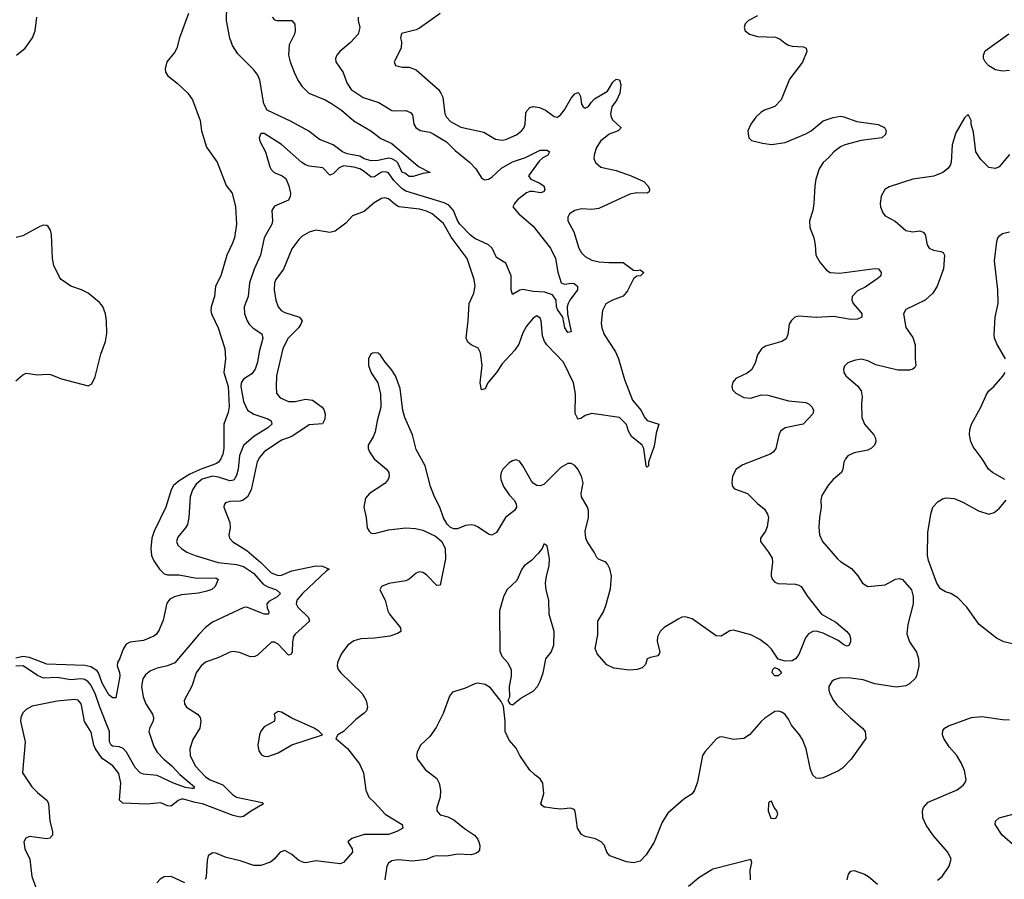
# Model space of a CAD drawing. Header units: inches. Extents: x 1473912 to 1647258, y 640388 to 773423.
# Tile 357 of 420: x 1596952 to 1602660, y 661993 to 666975. Entities that reach past the tile are written whole.
import ezdxf

# ---------------------------------------------------------------- set-up
doc = ezdxf.new("R2010")
doc.units = ezdxf.units.IN
doc.header["$MEASUREMENT"] = 0
doc.layers.add('B5696', color=7, linetype='Continuous')
doc.layers.add('B6606', color=7, linetype='Continuous')

msp = doc.modelspace()

# ---------------------------------------------------------------- linework, layer by layer
at = {"layer": 'B5696', "color": 5}
for points, elevation in [([(1598416.5, 666990), (1598430, 666974), (1598444.7, 666970), (1598529.2, 666969.2), (1598548.2, 666948.2), (1598550.2, 666910), (1598545, 666890), (1598514.9, 666830), (1598511.4, 666770), (1598519.7, 666730), (1598542.6, 666670), (1598564.1, 666624.1), (1598587.1, 666590), (1598628.3, 666548.3), (1598723.6, 666510), (1598760.2, 666490), (1598818, 666450), (1598890, 666388.7), (1598987.3, 666330), (1599046.4, 666286.4), (1599110, 666256.5), (1599264.4, 666124.4), (1599332, 666090), (1599290, 666082.9), (1599234, 666066), (1599210, 666067), (1599185.6, 666085.6), (1599170, 666089.8), (1599144.6, 666144.6), (1599135.5, 666155.5), (1599110, 666168.8), (1599090, 666171.6), (1599030, 666158.9), (1598990, 666156.9), (1598950, 666168.8), (1598924.9, 666184.9), (1598850, 666197.9), (1598823.1, 666210), (1598769.6, 666249.6), (1598690, 666280.7), (1598628.5, 666328.5), (1598525.4, 666385.4), (1598386.9, 666450), (1598367.8, 666487.8), (1598344.1, 666624.1), (1598333.7, 666653.7), (1598310, 666685), (1598217.1, 666777.1), (1598185.4, 666825.4), (1598170, 666867), (1598150.5, 666970), (1598153, 667053)], 640), ([(1597931.8, 667010), (1597879.4, 666870), (1597862.4, 666810), (1597850, 666785.6), (1597805.3, 666730), (1597795.3, 666690), (1597797.6, 666670), (1597810.4, 666650), (1597866.2, 666606.2), (1597926.5, 666550), (1597953.2, 666510), (1597998.7, 666390), (1598007, 666330), (1598036.1, 666236.1), (1598098, 666150), (1598150, 666014.8), (1598183.8, 665970), (1598203.6, 665890), (1598208.5, 665790), (1598197.4, 665710), (1598185, 665675), (1598152.8, 665610), (1598118, 665490), (1598087.5, 665430), (1598082.6, 665370), (1598061.4, 665310), (1598059.7, 665290), (1598063.5, 665270), (1598103.2, 665190), (1598141.5, 665070), (1598146.2, 665010), (1598135.5, 664930), (1598160.3, 664850), (1598167.3, 664732.7), (1598160.8, 664699.2), (1598136.1, 664630), (1598135.5, 664490), (1598130, 664457), (1598118.3, 664430), (1598104.7, 664410), (1598090, 664400.2), (1598007.8, 664372.2), (1597939.3, 664340.7), (1597877.2, 664302.8), (1597844.3, 664275.7), (1597830.4, 664249.6), (1597800.1, 664150), (1597731.2, 664010), (1597719.3, 663970), (1597712.3, 663910), (1597716.2, 663870), (1597730, 663838.3), (1597762.3, 663790), (1597790, 663762.8), (1597810, 663757.1), (1597876.9, 663756.9), (1597977.7, 663737.7), (1598090, 663739.5), (1598102.4, 663730), (1598085.7, 663690), (1598066.7, 663673.3), (1598037.3, 663662.7), (1597988.8, 663651.2), (1597890, 663642.4), (1597849, 663631), (1597823.1, 663616.9), (1597805.7, 663594.3), (1597784.2, 663495.8), (1597760.9, 663439.1), (1597745.3, 663414.7), (1597730, 663402.2), (1597670, 663376.8), (1597592.1, 663367.9), (1597570, 663355.4), (1597552.4, 663327.6), (1597531, 663269), (1597519.3, 663250), (1597517.7, 663230), (1597531.3, 663191.3), (1597532.8, 663170), (1597510, 663044.5), (1597490, 663044.4), (1597470, 663062), (1597430, 663130.8), (1597409.9, 663189.9), (1597401.7, 663201.7), (1597364.1, 663224.1), (1597330, 663232.6), (1597110, 663239.9), (1597010, 663277.8), (1596970, 663284.8), (1596930, 663275.6)], 640), ([(1596934.5, 666770), (1596984.7, 666810), (1597026, 666870), (1597041.6, 666910), (1597052.3, 666990)], 640), ([(1598914.7, 666990), (1598913.8, 666970), (1598924.2, 666930), (1598913.7, 666890), (1598870, 666842), (1598808, 666790), (1598790.3, 666769.7), (1598783.8, 666750), (1598786, 666730), (1598828.1, 666668.1), (1598848, 666608), (1598874.9, 666570), (1598943.9, 666523.9), (1599034.9, 666494.9), (1599110, 666449.4), (1599130, 666445.9), (1599190, 666448.3), (1599217.8, 666437.8), (1599230, 666422.8), (1599237, 666370), (1599249.2, 666349.2), (1599273.4, 666333.4), (1599330, 666322.5), (1599350, 666313.6), (1599426.2, 666266.2), (1599477.5, 666217.5), (1599560.4, 666150), (1599595.8, 666110), (1599630, 666058.8), (1599646.9, 666046.9), (1599670, 666050.3), (1599690, 666063.2), (1599745.1, 666114.9), (1599810, 666150.8), (1599884.2, 666175.8), (1599970, 666218), (1600000, 666219.2)], 660), ([(1599390.2, 667010), (1599270, 666925.7), (1599250, 666916.2), (1599165.7, 666894.3), (1599160.5, 666870), (1599166.6, 666846.6), (1599163.7, 666810), (1599122.8, 666730), (1599131.3, 666710), (1599170, 666699.3), (1599210, 666699.5), (1599250, 666683.6), (1599380.2, 666570), (1599394.7, 666550), (1599405, 666525), (1599416.6, 666430), (1599425.8, 666410), (1599450, 666385.4), (1599510, 666352.5), (1599643.5, 666323.5), (1599710, 666282.9), (1599750, 666276.8), (1599770, 666279.8), (1599831.7, 666308.3), (1599861.7, 666330), (1599874.7, 666345.3), (1599883.5, 666370), (1599887.2, 666432.8), (1599893.1, 666446.9), (1599910, 666465.7), (1599930, 666472.4), (1599966.6, 666466.6), (1600000, 666449.6)], 680), ([(1600000, 665394.8), (1599996.2, 665396.2), (1599930, 665399), (1599870, 665411.4), (1599852.7, 665407.3), (1599810, 665382.9), (1599802, 665410), (1599801.3, 665490), (1599770, 665563.5), (1599716.9, 665596.9), (1599691.7, 665650), (1599670, 665669.3), (1599590, 665706.2), (1599565.2, 665725.2), (1599503.3, 665790), (1599490, 665811.4), (1599468.1, 665870), (1599440.1, 665900.1), (1599412.7, 665912.7), (1599190, 665981.7), (1599170, 665995), (1599122, 666042), (1599090, 666086.4), (1599073.9, 666093.9), (1599050, 666090.3), (1599010, 666064.9), (1598990, 666061.7), (1598950, 666094.8), (1598924, 666110), (1598890, 666119.9), (1598830, 666127.5), (1598804, 666116), (1598770, 666081), (1598750, 666074), (1598710, 666116.1), (1598630, 666125.3), (1598610, 666133.1), (1598587.3, 666147.3), (1598470, 666251.1), (1598370, 666316.2), (1598350, 666315.1), (1598340.4, 666290), (1598343.7, 666270), (1598376.5, 666210), (1598401.6, 666121.6), (1598410, 666106), (1598428, 666090), (1598474.8, 666070), (1598494.7, 666054.7), (1598511.9, 666011.9), (1598521.5, 665970), (1598521.1, 665950), (1598510.2, 665929.8), (1598430, 665893.7), (1598414.3, 665870), (1598417.6, 665810), (1598413.4, 665790), (1598370.2, 665710), (1598349.3, 665610), (1598311.7, 665530), (1598283.9, 665450), (1598276.3, 665370), (1598253.4, 665310), (1598254.9, 665270), (1598270.2, 665230), (1598283.2, 665210), (1598306.6, 665186.6), (1598355.2, 665155.2), (1598362, 665130), (1598340.1, 665050), (1598330.9, 664990), (1598317.7, 664950), (1598298.2, 664921.8), (1598249.3, 664890.7), (1598236.6, 664870), (1598233.6, 664850), (1598250, 664762), (1598272.1, 664712.1), (1598309.3, 664689.3), (1598390, 664662.5), (1598410.3, 664650), (1598414.9, 664630), (1598391.4, 664610), (1598310, 664559.9), (1598250, 664506.8), (1598226, 664450), (1598218.3, 664370), (1598210, 664333.6), (1598192.8, 664307.2), (1598170, 664302.5), (1598104.4, 664324.4), (1598070, 664329.6), (1598010, 664312), (1597976.3, 664283.7), (1597954.8, 664250), (1597941, 664210), (1597932.8, 664090), (1597925.3, 664050), (1597914, 664030), (1597870, 663976.9), (1597861.5, 663950), (1597868.8, 663930), (1597890.4, 663910), (1597920.4, 663890), (1597970.4, 663870), (1598103.8, 663830), (1598210, 663817.8), (1598250, 663806.5), (1598307.3, 663767.3), (1598364, 663704), (1598390, 663688.8), (1598441.7, 663670), (1598463.8, 663650), (1598444.6, 663630), (1598396, 663604), (1598384.1, 663590), (1598386.6, 663566.6), (1598395.8, 663544.2), (1598394, 663530), (1598370, 663530.7), (1598350, 663536.9), (1598270, 663569.8), (1598251.7, 663568.3), (1598070, 663483), (1598030, 663453), (1597990, 663412.2), (1597851.3, 663248.7), (1597810, 663230.8), (1597750, 663217.8), (1597710, 663200.9), (1597681.3, 663178.7), (1597665.9, 663154.1), (1597659.2, 663110), (1597667.3, 663050), (1597684.1, 663010), (1597721.5, 662950), (1597727.4, 662930), (1597725.3, 662910), (1597706.1, 662873.9), (1597701.5, 662850), (1597730, 662762.8), (1597750.1, 662730), (1597788.6, 662688.6), (1597835.2, 662650), (1597880.8, 662600.8), (1597966, 662530), (1597959.9, 662520.1), (1597950, 662518.9), (1597914.4, 662525.6), (1597844.7, 662550), (1597750, 662594.7), (1597670, 662603.2), (1597651.2, 662611.2), (1597621.9, 662641.9), (1597570.7, 662730.7), (1597552.2, 662752.2), (1597530, 662761.2), (1597490, 662764.2), (1597481.9, 662770), (1597473.6, 662790), (1597473.8, 662850), (1597416.4, 662990), (1597389.9, 663070), (1597362.6, 663122.6), (1597350, 663137.9), (1597330, 663151.4), (1597310, 663155.6), (1597248.4, 663148.4), (1597170, 663163.4), (1597090, 663158.3), (1597054.7, 663174.7), (1596972, 663230), (1596930, 663228.3)], 660), ([(1600000, 666182.9), (1599985, 666175), (1599964.7, 666155.3), (1599902, 666070), (1599915.8, 666050), (1599963.8, 666030), (1599990, 666012.9), (1599996.5, 665990), (1599990, 665976.9), (1599970, 665970.9), (1599930, 665979.8), (1599910, 665979.1), (1599890, 665970.6), (1599837.7, 665930), (1599820.2, 665910), (1599812, 665890), (1599846.7, 665850), (1599930, 665778.6), (1600000, 665688)], 660), ([(1600000, 665101.7), (1599994.6, 665110), (1599983.6, 665143.6), (1599975.3, 665230), (1599970, 665246), (1599950, 665258.4), (1599930, 665245.6), (1599890, 665198.9), (1599870, 665160.7), (1599845.2, 665094.8), (1599821.6, 665058.4), (1599750, 664980.5), (1599716.6, 664930), (1599666.2, 664870), (1599650, 664836.2), (1599630, 664829.4), (1599622.3, 664870), (1599634.3, 664970), (1599624.2, 665044.2), (1599610, 665071.3), (1599569.4, 665090), (1599550, 665105.1), (1599540.5, 665130), (1599552.3, 665232.3), (1599557.4, 665330), (1599584.8, 665390), (1599592.9, 665430), (1599586.8, 665470), (1599545.5, 665590), (1599453.9, 665713.9), (1599410, 665793.3), (1599343.5, 665850), (1599310, 665866.1), (1599270, 665876.9), (1599150.9, 665890.9), (1599130, 665902.3), (1599090, 665936.5), (1599070, 665942.8), (1599050, 665938.4), (1599006.4, 665913.6), (1598950, 665864), (1598882.6, 665837.4), (1598843.8, 665796.2), (1598781, 665750), (1598750, 665742.4), (1598670, 665754.7), (1598630, 665743.5), (1598590, 665720.5), (1598570, 665701.6), (1598530, 665647.6), (1598481.5, 665530), (1598437.8, 665470), (1598429.4, 665450), (1598427.7, 665410), (1598436.9, 665350), (1598450.3, 665310), (1598468.9, 665290), (1598490, 665277.5), (1598574.6, 665250), (1598589.1, 665230), (1598582.6, 665210), (1598568.4, 665190), (1598508.5, 665130), (1598477.3, 665070), (1598442, 664910), (1598438.5, 664850), (1598441.5, 664810), (1598462.6, 664782.6), (1598510, 664762.9), (1598550, 664763), (1598610, 664775.3), (1598650.1, 664770.1), (1598706, 664730), (1598716.3, 664716.3), (1598723, 664690), (1598720.6, 664659.4), (1598706.9, 664633.1), (1598630, 664627.2), (1598530, 664560.2), (1598470, 664537.9), (1598370.4, 664469.6), (1598341.9, 664438.1), (1598328.2, 664411.8), (1598294.2, 664250), (1598273.5, 664210), (1598248.5, 664190), (1598230, 664184.2), (1598170, 664182.2), (1598145.9, 664174.1), (1598137.4, 664162.6), (1598135.8, 664150), (1598170, 664061), (1598171.8, 664030), (1598164.2, 663990), (1598167.8, 663970), (1598188.5, 663948.5), (1598270, 663899.5), (1598351.2, 663830), (1598410, 663769.6), (1598450, 663754.5), (1598470, 663756.1), (1598530, 663780.8), (1598670, 663809), (1598708.6, 663808.6), (1598745.5, 663790), (1598730, 663781.1), (1598591.5, 663650), (1598559.4, 663610), (1598555, 663590), (1598564.4, 663570), (1598627.5, 663510), (1598632.6, 663490), (1598550, 663414.7), (1598540.2, 663399.8), (1598532.9, 663370), (1598531.2, 663308.8), (1598524.1, 663295.9), (1598510, 663293), (1598450, 663355.3), (1598430, 663368.2), (1598412.2, 663367.8), (1598330, 663291.8), (1598315.1, 663284.9), (1598290, 663282.8), (1598226.8, 663306.8), (1598190, 663312.7), (1598169.7, 663309.7), (1598110, 663280.9), (1598028.7, 663251.3), (1598003.5, 663230), (1597975, 663190), (1597950, 663111.6), (1597905.3, 663030), (1597907.8, 663010), (1597920.3, 662990), (1597982.6, 662950), (1597999, 662930), (1598001.8, 662910), (1597995.9, 662870), (1597955.7, 662804.3), (1597938, 662750), (1597940.2, 662710), (1597968.7, 662650), (1598030, 662586.6), (1598056.2, 662570), (1598130, 662540.4), (1598185.2, 662485.2), (1598209.2, 662470), (1598358.6, 662438.6), (1598366.3, 662430), (1598290, 662385.8), (1598250, 662356.3), (1598230, 662353.2), (1598190, 662363), (1598011.3, 662431.3), (1597970, 662437.7), (1597902.8, 662457.2), (1597890, 662458.3), (1597870.3, 662450), (1597830, 662417.1), (1597810, 662419.8), (1597770, 662436.8), (1597690, 662428.3), (1597550, 662433.6), (1597531.5, 662451.5), (1597538.4, 662550), (1597526.9, 662606.9), (1597493.1, 662650), (1597430, 662692.9), (1597391, 662750), (1597381.7, 662770), (1597366.6, 662846.6), (1597327.7, 662907.7), (1597313.5, 662993.5), (1597307.8, 663010), (1597291.1, 663031.1), (1597270, 663036.2), (1597170, 663024.9), (1597024, 662996), (1596990, 662977.7), (1596970, 662958), (1596958, 662930), (1596956.2, 662910), (1596984, 662790), (1596968.7, 662610), (1597022.3, 662530), (1597055.5, 662495.5), (1597111.1, 662450), (1597119.8, 662430), (1597128, 662330), (1597143.2, 662270), (1597143.1, 662250), (1597127.9, 662232.1), (1597110, 662228.7), (1597010, 662240.5), (1596987.5, 662232.5), (1596977.1, 662210), (1596981.3, 662170), (1597010.3, 662110), (1597022, 662010), (1597051.7, 661930)], 680), ([(1596930, 664882.8), (1596970, 664916), (1596990, 664926.8), (1597055.9, 664915.9), (1597110, 664920.5), (1597130, 664918.4), (1597194.3, 664894.3), (1597350, 664853.4), (1597370, 664863.7), (1597390, 664904.4), (1597422.9, 665037.1), (1597449, 665110), (1597456.7, 665156.7), (1597456.2, 665230), (1597450.4, 665270.4), (1597433.7, 665313.7), (1597415.6, 665335.6), (1597350, 665389.7), (1597310.5, 665409.5), (1597249, 665430), (1597192.3, 665470), (1597182.2, 665482.2), (1597149.7, 665550), (1597143.5, 665590), (1597136.5, 665730), (1597130, 665755.1), (1597116.5, 665776.5), (1597110, 665782), (1597090, 665783.5), (1597070, 665777.2), (1596970, 665722.6), (1596931.8, 665711.8)], 640), ([(1600000, 664291.3), (1599990, 664281.4), (1599970, 664274.2), (1599950, 664276), (1599930, 664288), (1599920, 664300), (1599870, 664389.7), (1599850, 664415.8), (1599830, 664424.4), (1599810, 664419.2), (1599790, 664406.6), (1599753.4, 664370), (1599742.6, 664350), (1599739.7, 664330), (1599742.3, 664310), (1599757.4, 664270), (1599790, 664220.8), (1599819.5, 664190), (1599830.6, 664170), (1599833, 664150), (1599820.5, 664130), (1599767.8, 664090), (1599717.4, 664002.6), (1599690, 663988.2), (1599670, 663993), (1599610, 664034.3), (1599590, 664044.2), (1599570, 664047.3), (1599536.7, 664043.3), (1599490, 664024.2), (1599470, 664023.5), (1599450, 664031.6), (1599430, 664052), (1599408.9, 664088.9), (1599388.2, 664150), (1599356.3, 664210), (1599333, 664270), (1599303, 664390), (1599250, 664484), (1599229.7, 664570), (1599185.1, 664670), (1599172.6, 664710), (1599158.3, 664838.3), (1599131.8, 664910), (1599106.6, 664950), (1599071, 664991), (1599044.5, 665030), (1599030, 665041.6), (1599010, 665045.1), (1598998.4, 665041.6), (1598986, 665034), (1598974, 665010), (1598974.3, 664970), (1598990, 664928), (1599028.2, 664870), (1599044.7, 664804.7), (1599046.9, 664730), (1599024.9, 664650), (1599013.6, 664586.4), (1599002, 664558), (1598973.1, 664510), (1598972.9, 664490), (1598980.2, 664470), (1599008.1, 664430), (1599079.5, 664370), (1599091.7, 664350), (1599094.3, 664330), (1599087.6, 664310), (1599070, 664286.9), (1598980.5, 664230), (1598957.2, 664202.8), (1598947.4, 664150), (1598960.8, 664090), (1598966.8, 664030), (1598977.4, 664010), (1598990, 663999), (1599010, 663996.9), (1599090, 664018.2), (1599190, 664029.3), (1599247.1, 664027.1), (1599290, 664015.8), (1599362.1, 663982.1), (1599400.3, 663950), (1599419.1, 663910), (1599420.6, 663850), (1599390, 663697.2), (1599370, 663696.2), (1599310, 663758.5), (1599290, 663772), (1599270, 663774.2), (1599250, 663767.1), (1599210, 663733.5), (1599190, 663723.5), (1599091.6, 663708.4), (1599050.6, 663689.4), (1599041, 663670), (1599071.3, 663611.3), (1599086, 663550), (1599096.5, 663530), (1599159.3, 663450), (1599162, 663430), (1599143.1, 663416.9), (1599097.3, 663402.7), (1599010.1, 663389.9), (1598930, 663387), (1598890, 663375.4), (1598854, 663350), (1598817.6, 663302.4), (1598794, 663250), (1598792.1, 663230), (1598798.4, 663210), (1598813.8, 663190), (1598936.9, 663070), (1598960.8, 663030), (1598968.7, 662990), (1598962.4, 662970), (1598950, 662956.2), (1598901, 662919), (1598830, 662849.5), (1598796, 662830), (1598786, 662810), (1598852, 662752), (1598922.2, 662662.2), (1598944.7, 662610), (1598959.5, 662510), (1598976.3, 662470), (1599010, 662439.3), (1599070.1, 662370.1), (1599170.4, 662310), (1599173, 662290), (1599139.3, 662270), (1599090, 662252.2), (1598950, 662252.1), (1598878, 662230), (1598854.9, 662210), (1598879.6, 662170), (1598882.3, 662150), (1598830, 662090.9), (1598810, 662082.2), (1598670, 662099.8), (1598612, 662088), (1598599, 662090), (1598570, 662101.7), (1598530, 662137.6), (1598490, 662160.7), (1598462, 662150), (1598428.5, 662110), (1598406.6, 662093.4), (1598350, 662073.8), (1598310, 662072.7), (1598230, 662101.2), (1598150, 662120.3), (1598090, 662144.8), (1598070, 662146), (1598044.6, 662130), (1598038.2, 662101.8), (1598032.6, 662007.4), (1598027.3, 661992.7)], 720), ([(1600000, 663932.4), (1599995.3, 663935.3), (1599990, 663935.3), (1599982, 663910), (1599958.9, 663881.1), (1599918.9, 663841.1), (1599877.6, 663810), (1599863.1, 663790), (1599834.5, 663725.5), (1599775.8, 663670), (1599758, 663630), (1599734.4, 663550), (1599735.6, 663315.6), (1599746.8, 663286.8), (1599779.3, 663250), (1599802.4, 663210), (1599802.4, 663170), (1599790.6, 663110), (1599791.1, 663048.9), (1599782, 663030), (1599794, 663010), (1599810, 663004.7), (1599857.2, 663042.8), (1599930, 663083.8), (1599953.6, 663110), (1599970, 663141), (1599987, 663190), (1600000, 663259.3)], 740), ([(1600000, 662410.9), (1599992.1, 662412.1), (1599980.3, 662420.3), (1599973.3, 662430), (1599991.1, 662490), (1599984.5, 662550), (1599970, 662576), (1599938, 662598), (1599910, 662626), (1599851.5, 662710), (1599830, 662752.7), (1599790, 662799), (1599766, 662850), (1599767.3, 662910), (1599756.4, 662996.4), (1599744, 663024), (1599682.5, 663102.5), (1599650, 663122.7), (1599610, 663129.5), (1599590, 663127), (1599530, 663099.6), (1599462.3, 663077.7), (1599444.6, 663055.4), (1599406.5, 662953.5), (1599366.8, 662873.2), (1599330, 662820.7), (1599276.3, 662770), (1599256.3, 662730), (1599253.4, 662710), (1599258, 662690), (1599303.1, 662630), (1599370, 662577.1), (1599384.6, 662550), (1599391.3, 662510), (1599390.2, 662470), (1599370.4, 662410), (1599370.4, 662390), (1599390, 662367.6), (1599434.8, 662354.8), (1599470, 662338), (1599530, 662288.5), (1599588.6, 662248.6), (1599607, 662227), (1599614.9, 662210), (1599619.5, 662190), (1599617, 662163), (1599608.5, 662150), (1599597, 662143), (1599570, 662135.4), (1599490, 662138.3), (1599428, 662128), (1599370, 662129.7), (1599350, 662126.3), (1599310, 662108.4), (1599230, 662097.7), (1599146.7, 662106.7), (1599110, 662101.1), (1599090, 662086), (1599080.2, 662070), (1599069.2, 661990.8)], 740), ([(1597910, 661973.7), (1597830, 662009.8), (1597790, 662007.2), (1597766.4, 661993.6), (1597746.8, 661973.2)], 720)]:
    msp.add_lwpolyline(points, dxfattribs=dict(at, elevation=elevation))
at = {"layer": 'B5696', "color": 5, "elevation": 720}
msp.add_lwpolyline([(1598450, 662965.1), (1598427.9, 662950), (1598432.2, 662930), (1598430.4, 662910), (1598370, 662877.8), (1598350, 662851.2), (1598343, 662830), (1598333.7, 662770), (1598337.8, 662737.8), (1598354.3, 662714.3), (1598370, 662706.3), (1598390, 662705.3), (1598450, 662725.8), (1598530, 662771.8), (1598708, 662830), (1598688.7, 662850), (1598659, 662870), (1598530, 662926.3), (1598470, 662960.9)], close=True, dxfattribs=at)
at = {"layer": 'B6606', "color": 5}
for points, elevation in [([(1601230, 666997.2), (1601177.1, 666970), (1601158.4, 666950), (1601152.7, 666930), (1601158, 666910), (1601184, 666890), (1601230, 666876.9), (1601334.4, 666874.4), (1601361.4, 666861.4), (1601390, 666838), (1601410, 666828), (1601430, 666821.6), (1601497.1, 666817.1), (1601510.8, 666810), (1601516.3, 666790), (1601490, 666729.3), (1601416, 666630), (1601366.8, 666510), (1601330, 666472.3), (1601270, 666451.2), (1601250, 666438.3), (1601220.3, 666410), (1601190.4, 666370), (1601174.4, 666330), (1601174.6, 666314.6), (1601179.1, 666290), (1601195.3, 666275.3), (1601258.5, 666258.5), (1601310, 666252.4), (1601390, 666263.5), (1601510, 666312.6), (1601539.7, 666330), (1601610, 666388.8), (1601667.9, 666407.9), (1601710, 666414.9), (1601730, 666412.4), (1601805.4, 666385.4), (1601930, 666367.9), (1601964.9, 666350), (1601975.6, 666330), (1601971.1, 666308.9), (1601950, 666289.8), (1601830, 666275.7), (1601736.3, 666250), (1601710, 666238.2), (1601672, 666210), (1601643.8, 666176.2), (1601610, 666147.3), (1601587.4, 666110), (1601567.6, 666050), (1601561.1, 666010), (1601557, 665910), (1601550.3, 665869.7), (1601530.5, 665810), (1601533.4, 665770), (1601555.5, 665710), (1601563.8, 665670), (1601568.2, 665610), (1601590.4, 665570), (1601630, 665523.8), (1601650.3, 665510.3), (1601706.5, 665506.5), (1601910, 665533.2), (1601930.2, 665530.2), (1601947.4, 665510), (1601944, 665490), (1601930, 665476.8), (1601854.5, 665425.5), (1601810, 665403.5), (1601778.9, 665370), (1601775.6, 665350), (1601783.2, 665330), (1601830, 665276.9), (1601834, 665270), (1601833.4, 665250), (1601810, 665239.9), (1601770, 665236.8), (1601670, 665255.2), (1601570, 665248.9), (1601470, 665257.2), (1601446, 665250), (1601424.2, 665230), (1601413.1, 665210), (1601405.7, 665150), (1601395.1, 665124.9), (1601370.3, 665109.7), (1601276.7, 665083.3), (1601252.3, 665067.7), (1601230, 665032.3), (1601215.3, 664984.7), (1601194.4, 664945.6), (1601170, 664925.6), (1601104.2, 664895.8), (1601085.7, 664874.3), (1601080.4, 664850), (1601084.9, 664830), (1601103, 664810), (1601150, 664786.3), (1601190, 664780.9), (1601250, 664800.3), (1601290, 664799.6), (1601410, 664765.9), (1601510, 664755.5), (1601530, 664746), (1601546, 664730), (1601554.7, 664710), (1601550.3, 664690), (1601493.7, 664630), (1601390.8, 664610), (1601363.1, 664590), (1601352.8, 664567.2), (1601335.6, 664490), (1601321.6, 664470), (1601302.6, 664457.4), (1601144.5, 664395.5), (1601106, 664370), (1601084.4, 664330), (1601080.5, 664290), (1601084.9, 664270), (1601095.5, 664255.5), (1601170.7, 664230), (1601230, 664170.5), (1601270, 664139.1), (1601288.4, 664110), (1601292.4, 664090), (1601284.7, 664035.3), (1601275.5, 664010), (1601247.7, 663970), (1601246.4, 663950), (1601294, 663890), (1601313.6, 663853.6), (1601315.6, 663830), (1601307.9, 663770), (1601309, 663750), (1601317, 663730), (1601330, 663715.8), (1601350, 663706.7), (1601450, 663703.1), (1601470, 663698.7), (1601483, 663690), (1601521.7, 663630), (1601601.1, 663530), (1601683.1, 663483.1), (1601748, 663430), (1601763, 663410), (1601768, 663390), (1601767.7, 663370), (1601761, 663350), (1601750, 663345.1), (1601730, 663352), (1601696.8, 663376.8), (1601610, 663420.2), (1601570, 663430.7), (1601550, 663429.8), (1601524.7, 663415.3), (1601507, 663393), (1601470, 663297), (1601450.3, 663270), (1601430, 663259), (1601390, 663257), (1601348.5, 663268.5), (1601310, 663327.3), (1601290, 663347.3), (1601243.8, 663383.8), (1601190, 663409.6), (1601090, 663437.2), (1601070, 663433.2), (1601018, 663402), (1600990, 663403.6), (1600850, 663502.6), (1600810, 663515.1), (1600790, 663511.5), (1600770, 663501.1), (1600688.2, 663451.8), (1600664.4, 663430), (1600650, 663399), (1600647, 663373), (1600663, 663310), (1600659.9, 663300.1), (1600651.7, 663288.3), (1600610, 663279.6), (1600590.8, 663270), (1600581.1, 663238.9), (1600560.6, 663219.4), (1600531.3, 663208.7), (1600485.8, 663205.8), (1600396.9, 663216.9), (1600356.5, 663236.5), (1600300.5, 663300.5), (1600288.7, 663330), (1600304.5, 663410), (1600303.1, 663490), (1600336.4, 663543.6), (1600350, 663579.3), (1600376.8, 663676.8), (1600383.1, 663750), (1600372.9, 663792.9), (1600360.1, 663820.1), (1600350, 663831.6), (1600308, 663848), (1600298, 663858), (1600283.5, 663890), (1600242, 663950), (1600234.8, 663970), (1600230.8, 664010.8), (1600249.8, 664090), (1600249.8, 664129.8), (1600243.1, 664150), (1600208.7, 664210), (1600206.6, 664230), (1600218.5, 664290), (1600208.7, 664330), (1600188.9, 664370), (1600170, 664392.1), (1600150, 664402.4), (1600130, 664402.6), (1600090, 664380.3), (1600000, 664291.3)], 720), ([(1602690, 666680.5), (1602650, 666675.8), (1602610, 666685.1), (1602570, 666707.2), (1602548.5, 666730), (1602540.6, 666750), (1602540.2, 666770), (1602550, 666795.3), (1602686.7, 666893.3)], 720), ([(1600000, 666449.6), (1600006.4, 666446.4), (1600050, 666414.4), (1600070, 666410.4), (1600090, 666425.7), (1600110, 666452), (1600150, 666520.4), (1600170, 666546), (1600190, 666553.4), (1600193.4, 666550), (1600203.8, 666530), (1600210, 666486), (1600218, 666470), (1600230, 666461.3), (1600250, 666472.2), (1600264.4, 666495.6), (1600284.3, 666515.7), (1600359.8, 666560.2), (1600390, 666612.8), (1600409.7, 666630), (1600430, 666625.5), (1600436.6, 666596.6), (1600430.9, 666550), (1600413.8, 666510), (1600385.7, 666470), (1600377, 666430), (1600380.6, 666410), (1600390, 666393.1), (1600438, 666350), (1600436.1, 666343.9), (1600421, 666330), (1600370, 666312.4), (1600319.2, 666270), (1600294, 666230), (1600282, 666190), (1600281.6, 666170), (1600290, 666146.8), (1600320.4, 666120.4), (1600410, 666101.7), (1600497.1, 666070), (1600570, 666036.9), (1600596, 666010), (1600603.8, 665990), (1600602, 665978), (1600590.4, 665969.6), (1600530, 665970.9), (1600490, 665963.4), (1600310, 665880.5), (1600270, 665875), (1600210, 665877.8), (1600170, 665869.7), (1600140.3, 665850), (1600130.4, 665830), (1600130.4, 665810), (1600164.9, 665744.9), (1600194.7, 665650), (1600210, 665623.7), (1600230, 665602.3), (1600270, 665580.8), (1600312, 665572), (1600366.8, 665566.8), (1600450, 665566.9), (1600510, 665524), (1600530, 665520.8), (1600550, 665524.7), (1600570.3, 665510), (1600552, 665490), (1600530, 665488.9), (1600510, 665473.7), (1600476.6, 665403.4), (1600450, 665372), (1600388, 665350), (1600351.2, 665328.8), (1600330.2, 665289.8), (1600323, 665217), (1600326.2, 665190), (1600341.2, 665150), (1600406.2, 665050), (1600424.2, 665010), (1600457.9, 664890), (1600504.8, 664770), (1600554.7, 664710), (1600572.9, 664672.9), (1600590, 664651.2), (1600657.6, 664630), (1600641.2, 664578.8), (1600630, 664502.9), (1600597.1, 664410), (1600597.3, 664390), (1600590, 664381.2), (1600584.5, 664390), (1600570.9, 664490), (1600561, 664510), (1600498.9, 664558.9), (1600480.8, 664590), (1600470, 664629.5), (1600430, 664669.5), (1600270, 664693), (1600230, 664680.4), (1600210, 664665.7), (1600190, 664660.5), (1600185.4, 664665.4), (1600172.4, 664692.4), (1600173.7, 664806.3), (1600163, 664870), (1600104.1, 664990), (1600007.7, 665090), (1600000, 665101.7)], 680), ([(1602690, 666194.5), (1602630, 666122), (1602610, 666112), (1602570, 666118), (1602525.1, 666165.1), (1602496, 666210), (1602482.5, 666322.5), (1602468.7, 666370), (1602468, 666390), (1602450, 666426), (1602430, 666406), (1602379.9, 666320.1), (1602358, 666250), (1602352.7, 666150), (1602345.5, 666130), (1602330.2, 666109.8), (1602304, 666090), (1602251.5, 666068.5), (1602130, 666051.3), (1601993.1, 666006.9), (1601967.7, 665990), (1601947.3, 665952.7), (1601940.4, 665910), (1601942.4, 665890), (1601955.6, 665855.6), (1601970, 665839.1), (1602027.5, 665807.5), (1602090, 665754), (1602130, 665744.9), (1602170.4, 665750.4), (1602190, 665742.8), (1602200.7, 665730), (1602213, 665670), (1602225.5, 665650), (1602250, 665639.3), (1602292.4, 665632.4), (1602305.2, 665625.2), (1602313, 665610), (1602308.2, 665531.8), (1602270.7, 665430), (1602246.8, 665390), (1602201, 665350), (1602090, 665295.6), (1602076.5, 665270), (1602090.3, 665190.3), (1602130, 665133.4), (1602142.9, 665090), (1602142.8, 665010), (1602148.2, 664970), (1602140.7, 664959.3), (1602130.3, 664949.7), (1602110, 664943), (1602043.3, 664943.3), (1601915.6, 664975.6), (1601870, 664998.4), (1601830, 665007), (1601790, 664999.5), (1601753.4, 664986.6), (1601733.7, 664966.3), (1601727.3, 664950), (1601730.7, 664930), (1601740.7, 664910), (1601810.4, 664850.4), (1601830, 664824.7), (1601836.4, 664790), (1601831.9, 664748.1), (1601834, 664670), (1601850.4, 664630), (1601904.4, 664570), (1601914.4, 664550), (1601914.9, 664530), (1601908, 664510), (1601890, 664492), (1601870, 664480.7), (1601790, 664464.5), (1601752.8, 664447.2), (1601738.8, 664430), (1601730.7, 664410), (1601724.9, 664370), (1601717.3, 664350), (1601667.3, 664310), (1601641.4, 664278.6), (1601603.4, 664216.6), (1601596.4, 664190), (1601599.5, 664150), (1601588.8, 664090), (1601585.1, 664034.9), (1601589.1, 663989.1), (1601606.7, 663950), (1601692.7, 663850), (1601710, 663834.4), (1601774.9, 663794.9), (1601811.7, 663751.7), (1601839.1, 663710), (1601870, 663690.4), (1601970, 663698.9), (1602030, 663732.2), (1602050, 663735.8), (1602070.6, 663730), (1602121.6, 663670), (1602131.8, 663631.8), (1602131.7, 663590), (1602100.3, 663470), (1602094.9, 663414.9), (1602110.4, 663370.4), (1602150.4, 663310.4), (1602163.8, 663270), (1602164.4, 663230), (1602152.2, 663170), (1602143.7, 663156.3), (1602110, 663126), (1602090, 663115.1), (1602032.9, 663107.1), (1601910, 663125.1), (1601841.2, 663150), (1601770, 663159.3), (1601710, 663160.4), (1601674.8, 663150), (1601660.9, 663139.1), (1601643.8, 663110), (1601643.1, 663090), (1601648.7, 663070), (1601670.3, 663030), (1601690, 663004.9), (1601766.7, 662930), (1601839.1, 662870), (1601853.4, 662850), (1601857.3, 662810), (1601772.2, 662690), (1601722.9, 662637.1), (1601699, 662621), (1601610, 662580.7), (1601590, 662576.5), (1601570, 662580.3), (1601550, 662596.9), (1601536.2, 662630), (1601512, 662750), (1601490, 662803.5), (1601473.7, 662830), (1601426.7, 662886.7), (1601410, 662920.5), (1601390, 662948), (1601370, 662961.1), (1601350, 662967.8), (1601330, 662965.1), (1601272.8, 662927.2), (1601250, 662907.3), (1601183, 662830), (1601150.3, 662809.7), (1601090, 662803.9), (1601022, 662818), (1601010, 662817.6), (1600992.8, 662807.2), (1600925.9, 662734.1), (1600911.3, 662710), (1600881.7, 662558.3), (1600866.1, 662513.9), (1600851.5, 662488.5), (1600802.9, 662457.1), (1600710, 662376.2), (1600676.1, 662323.9), (1600630.8, 662209.2), (1600584.9, 662135.1), (1600550, 662099), (1600510, 662089), (1600470, 662094), (1600373.2, 662130), (1600356.9, 662150), (1600341.7, 662190), (1600324.2, 662210), (1600290, 662227), (1600230, 662241.8), (1600210, 662253.7), (1600186.2, 662290), (1600175.3, 662375.3), (1600170, 662393.2), (1600160.7, 662400.7), (1600145.4, 662405.4), (1600090, 662400.3), (1600050, 662402.9), (1600000, 662410.9)], 740), ([(1600000, 666219.2), (1600010, 666219.6), (1600024.4, 666210), (1600013.7, 666190), (1600000, 666182.9)], 660), ([(1602666.3, 665010), (1602617.3, 665097.3), (1602603.9, 665130), (1602600.9, 665150), (1602607.1, 665250), (1602624.2, 665330), (1602622.4, 665410), (1602602.9, 665577.1), (1602617.6, 665690), (1602622.9, 665710), (1602634.9, 665725.1), (1602650, 665734.9), (1602690, 665746)], 740), ([(1600000, 665688), (1600029.3, 665650), (1600057.8, 665590), (1600071.7, 665511.7), (1600090.7, 665450), (1600110, 665441.7), (1600150, 665448.1), (1600166.1, 665446.1), (1600186.3, 665430), (1600185.2, 665410), (1600142.2, 665350), (1600131, 665330), (1600126.8, 665310), (1600128.9, 665268.9), (1600150, 665166), (1600130, 665163), (1600112.6, 665190), (1600101.6, 665250), (1600070, 665294.7), (1600064.1, 665310), (1600062.7, 665350), (1600040.2, 665380.2), (1600000, 665394.8)], 660), ([(1602662.7, 664310), (1602591.2, 664351.2), (1602569.5, 664370), (1602532.8, 664430), (1602480, 664500), (1602467.2, 664530), (1602459.1, 664570), (1602460, 664600), (1602469.2, 664630.8), (1602523.5, 664730), (1602556.6, 664803.4), (1602570, 664824.9), (1602599.3, 664850), (1602651.6, 664908.4), (1602666, 664930)], 740), ([(1602738, 663350), (1602658, 663370), (1602615.3, 663390), (1602515.1, 663470), (1602443, 663570), (1602390, 663624.5), (1602350, 663649.6), (1602319.7, 663659.7), (1602290, 663677), (1602269.7, 663709.7), (1602221.6, 663841.6), (1602215.3, 663870), (1602217.4, 664002.6), (1602234.7, 664110), (1602246.9, 664150), (1602276.4, 664183.6), (1602301.8, 664198.2), (1602323.9, 664203.9), (1602370, 664199.5), (1602419.4, 664179.4), (1602510, 664128.5), (1602570, 664108.4), (1602601, 664119), (1602630, 664143), (1602671.8, 664190)], 740), ([(1600000, 663259.3), (1600002, 663270), (1600033.3, 663310), (1600049.8, 663350.2), (1600050.9, 663430), (1600022.6, 663530), (1600018.9, 663610), (1600005.1, 663670), (1600001, 663710), (1600005.4, 663750), (1600021.6, 663810), (1600023.6, 663850), (1600010, 663926), (1600000, 663932.4)], 740), ([(1602272.5, 661987.5), (1602299.3, 662010), (1602341.2, 662070), (1602353.2, 662110), (1602332.7, 662150), (1602250, 662244.7), (1602206.5, 662306.5), (1602187.6, 662350), (1602186, 662390), (1602192.2, 662410), (1602219.5, 662440.5), (1602387.7, 662512.3), (1602422, 662538), (1602431.8, 662550), (1602438.7, 662570), (1602430, 662624), (1602410, 662669), (1602385.6, 662710), (1602341.6, 662761.6), (1602309.2, 662809.2), (1602301.5, 662830), (1602304.4, 662855.6), (1602314.5, 662870), (1602337, 662883), (1602470, 662930.6), (1602530, 662936.3), (1602650, 662918.4), (1602690, 662917.1)], 740), ([(1602723.5, 662183.5), (1602648.5, 662250), (1602606.6, 662310), (1602609.3, 662330), (1602630.9, 662349.1), (1602709.8, 662370.2)], 720), ([(1601189.5, 661989.5), (1601186.3, 662046.3), (1601196, 662090), (1601190, 662108), (1600970, 662052), (1600890, 662002.7), (1600830, 661951.5)], 760), ([(1601748.9, 661991.1), (1601756.3, 662023.7), (1601770, 662040.7), (1601790, 662043.8), (1601850, 662022.8), (1601872.2, 662010), (1601924.7, 661964.7)], 740)]:
    msp.add_lwpolyline(points, dxfattribs=dict(at, elevation=elevation))
for points, elevation in [([(1601330, 663171.8), (1601314.2, 663190), (1601318.5, 663210), (1601330, 663220.8), (1601351.9, 663211.9), (1601367.8, 663190), (1601350, 663172.2)], 720), ([(1601310, 662446), (1601298, 662442), (1601294, 662430), (1601292, 662390), (1601307.1, 662347.1), (1601330, 662344.7), (1601338, 662350), (1601348, 662370), (1601342, 662390), (1601326, 662410)], 760)]:
    msp.add_lwpolyline(points, close=True, dxfattribs=dict(at, elevation=elevation))

doc.saveas('drawing.dxf')
